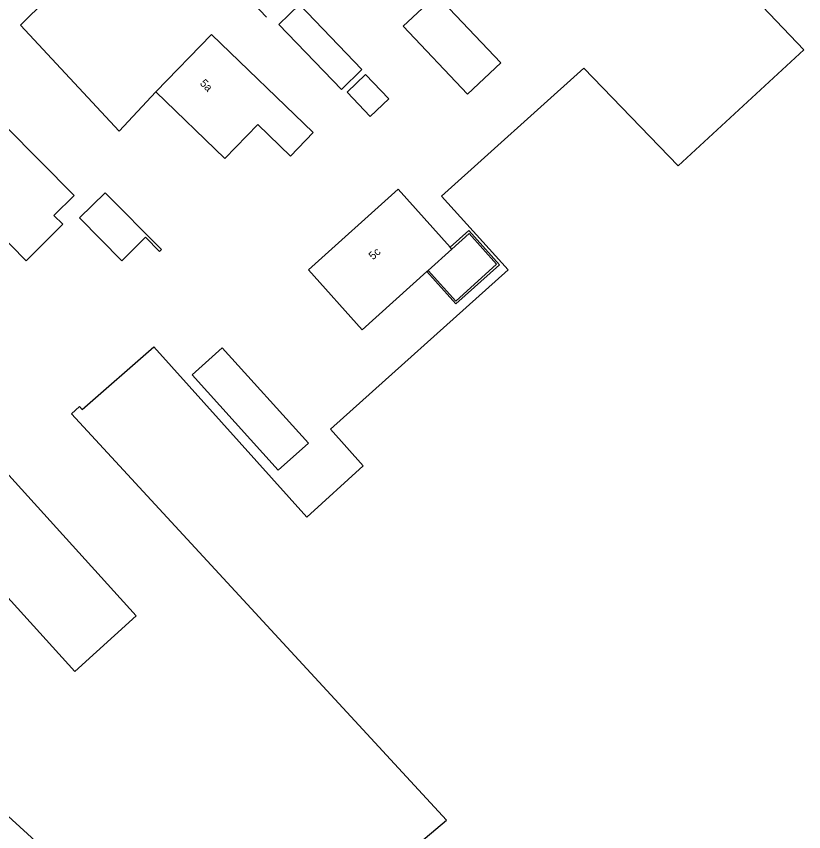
# Model space of a CAD drawing. Extents: x 136000 to 141000, y 400494 to 402006.
# Drawn here: x 137378.8 to 137477.2, y 401587.8 to 401689.6 of the extents above; entities that cross this region are included whole.
import ezdxf

# ---------------------------------------------------------------- set-up
doc = ezdxf.new("R2010")
doc.units = 0
for name, color, linetype in [('gg-afsc-hekwerk', 7, 'Continuous'), ('gg-anno-huisnummerreeks BGT', 7, 'Continuous'), ('gg-bbg-bijgebouw', 7, 'Continuous'), ('gg-bbg-gedigitaliseerde bijgebouw', 7, 'Continuous'), ('gg-bbg-hoofdgebouw', 7, 'Continuous'), ('gg-bbg-luifel en loopbrug', 7, 'Continuous'), ('gg-knt-bronhoudergrens', 7, 'Continuous'), ('gg-kwrk-keermuur', 7, 'Continuous')]:
    doc.layers.add(name, color=color, linetype=linetype)

msp = doc.modelspace()

# ---------------------------------------------------------------- linework, layer by layer
at = {"layer": 'gg-afsc-hekwerk'}
msp.add_lwpolyline([(137396.26, 401680.21), (137391.68, 401675.3), (137379.35, 401688.51), (137395.69, 401704.69), (137410.11, 401689.51)], dxfattribs=at)
at = {"layer": 'gg-bbg-bijgebouw'}
for points in [[(137439.37, 401683.82), (137435.19, 401679.89), (137427.15, 401688.39), (137431.32, 401692.33), (137439.37, 401683.82)], [(137414.23, 401691.09), (137411.65, 401688.61), (137419.46, 401680.5), (137422.02, 401683.01), (137414.23, 401691.09)], [(137386.74, 401664.45), (137389.94, 401667.6), (137396.97, 401660.49), (137396.74, 401660.27), (137394.99, 401662.04), (137392.01, 401659.11), (137386.74, 401664.45)], [(137400.8, 401644.86), (137404.56, 401648.23), (137415.32, 401636.31), (137411.55, 401632.94), (137400.8, 401644.86)]]:
    msp.add_lwpolyline(points, dxfattribs=at)
at = {"layer": 'gg-bbg-gedigitaliseerde bijgebouw'}
msp.add_lwpolyline([(137375.87, 401634.53), (137368.2, 401627.58), (137386.14, 401607.8), (137393.8, 401614.76), (137375.87, 401634.53)], dxfattribs=at)
at = {"layer": 'gg-bbg-hoofdgebouw'}
for p, q in [((137430.3, 401657.9), (137433.25, 401660.56)), ((137433.25, 401660.56), (137433.05, 401660.78)), ((137430.13, 401657.75), (137430.3, 401657.9))]:
    msp.add_line(p, q, dxfattribs=at)
for points in [[(137396.26, 401680.21), (137403.24, 401687.36), (137415.93, 401675.11), (137413.09, 401672.18), (137409.01, 401676.14), (137404.88, 401671.86), (137396.26, 401680.21)], [(137374.22, 401665), (137380.07, 401659.11), (137384.64, 401663.65), (137383.54, 401664.77), (137386.05, 401667.27), (137377.53, 401675.89)], [(137430.13, 401657.75), (137422.05, 401650.48), (137415.33, 401657.96), (137426.53, 401668.03), (137433.05, 401660.78)]]:
    msp.add_lwpolyline(points, dxfattribs=at)
at = {"layer": 'gg-bbg-luifel en loopbrug'}
msp.add_lwpolyline([(137422.45, 401682.37), (137425.37, 401679.34), (137423.06, 401677.12), (137420.15, 401680.15), (137422.45, 401682.37)], dxfattribs=at)
at = {"layer": 'gg-knt-bronhoudergrens'}
for points in [[(137432.56, 401589.22), (137385.71, 401639.99), (137386.71, 401640.91), (137387.07, 401640.52), (137396.03, 401648.35), (137415.11, 401627.07), (137422.15, 401633.49), (137418.08, 401638.06), (137440.28, 401657.97), (137431.95, 401667.17), (137449.74, 401683.17), (137461.52, 401670.96), (137477.21, 401685.46), (137463.38, 401699.98)], [(137356.53, 401609.12), (137404.4, 401565.45), (137432.56, 401589.22)]]:
    msp.add_lwpolyline(points, dxfattribs=at)
at = {"layer": 'gg-kwrk-keermuur'}
for points in [[(137430.13, 401657.75), (137433.74, 401653.72), (137439.19, 401658.61), (137435.35, 401662.86), (137433.05, 401660.78)], [(137433.25, 401660.56), (137435.4, 401662.5), (137438.83, 401658.69), (137433.73, 401654.07), (137430.3, 401657.9)]]:
    msp.add_lwpolyline(points, dxfattribs=at)

# ---------------------------------------------------------------- texts
at = {"layer": 'gg-anno-huisnummerreeks BGT'}
for s, rotation, p in [('5a', 315.7, (137401.7, 401681.18)), ('5c', 42, (137423.39, 401659.15))]:
    msp.add_text(s, height=1, rotation=rotation, dxfattribs=at).set_placement(p)

doc.saveas('drawing.dxf')
